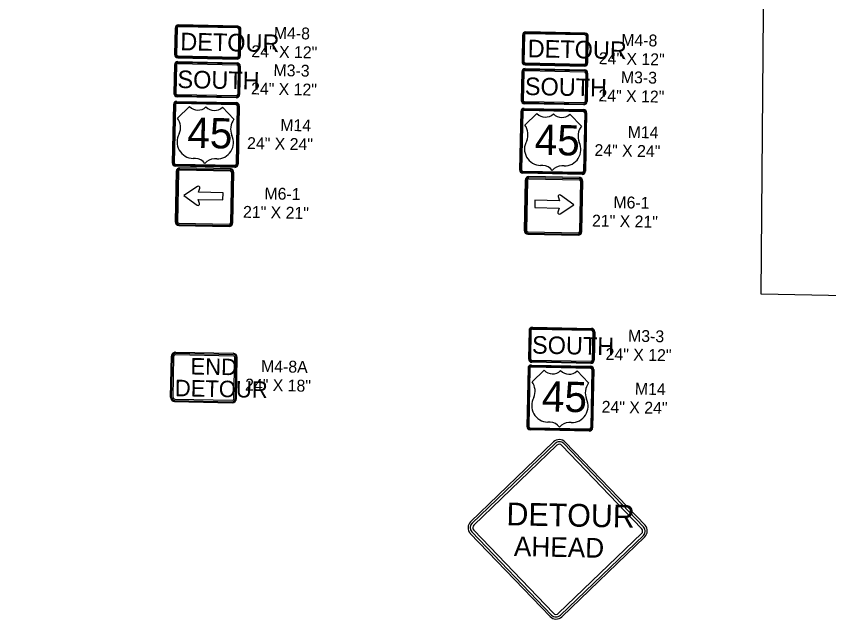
# Model space of a CAD drawing. Extents: x 331323 to 388339, y 121519 to 205315.
# Drawn here: x 371668 to 375372, y 129131 to 131903 of the extents above; entities that cross this region are included whole.
import ezdxf

# ---------------------------------------------------------------- set-up
doc = ezdxf.new("R2010")
doc.units = 0
doc.layers.add('Level 21', color=7, linetype='Continuous')
doc.layers.add('P_SGN_Cell', color=7, linetype='Continuous')

msp = doc.modelspace()

# ---------------------------------------------------------------- linework, layer by layer
at = {"layer": 'Level 21'}
msp.add_lwpolyline([(387110, 131789), (379629.8, 131947), (379608.6, 129130.6), (378253.9, 129142.3), (378276.4, 129801.4), (377067.3, 129844.4), (377063.5, 130597.8), (375063.3, 130636.2), (375076, 132102.1), (370942.7, 132184.5)], dxfattribs=at)
at = {"layer": 'P_SGN_Cell'}
for p, q in [((372404.1, 131696.1), (372674.3, 131690.7)), ((372404.1, 131687.4), (372674.1, 131681.9)), ((372404.2, 131692.4), (372674.2, 131686.9)), ((372389, 131681.4), (372386.4, 131551.4)), ((372392.8, 131681.3), (372390.1, 131551.4)), ((372397.8, 131681.2), (372395.1, 131551.3)), ((372680.2, 131675.5), (372677.6, 131545.6)), ((372685.2, 131675.4), (372682.6, 131545.5)), ((372689, 131675.4), (372686.3, 131545.4)), ((373972.8, 131649.5), (373970.2, 131519.5)), ((373976.5, 131649.4), (373973.9, 131519.5)), ((373981.5, 131649.3), (373978.9, 131519.4)), ((373987.9, 131664.2), (374258, 131658.8)), ((373987.9, 131655.5), (374257.8, 131650)), ((373988, 131660.5), (374257.9, 131655)), ((374264, 131643.7), (374261.3, 131513.7)), ((374269, 131643.6), (374266.3, 131513.6)), ((374272.7, 131643.5), (374270.1, 131513.5)), ((372671, 131530.7), (372401.1, 131536.1)), ((372671.1, 131534.5), (372401.2, 131539.9)), ((372671.2, 131539.5), (372401.3, 131544.9)), ((372384.4, 131500.3), (372379.1, 131234.5)), ((372388.2, 131500.2), (372382.8, 131234.4)), ((372393.2, 131500.1), (372387.8, 131234.3)), ((372399.5, 131515), (372669.7, 131509.5)), ((372399.6, 131506.2), (372669.5, 131500.8)), ((372399.7, 131511.2), (372669.6, 131505.8)), ((372443.1, 131503.6), (372443.1, 131503.6)), ((374254.8, 131498.8), (373984.8, 131504.2)), ((374254.9, 131502.6), (373984.9, 131508)), ((374255, 131507.6), (373985, 131513)), ((372403.2, 131438.4), (372457.9, 131490.9)), ((372607.8, 131487.9), (372660.3, 131433.2)), ((372675.6, 131494.4), (372670.3, 131228.7)), ((372680.6, 131494.3), (372675.3, 131228.6)), ((372684.4, 131494.2), (372679, 131228.5)), ((373968.2, 131468.4), (373962.8, 131202.6)), ((373971.9, 131468.3), (373966.6, 131202.6)), ((373976.9, 131468.2), (373971.6, 131202.5)), ((373983.3, 131483.1), (374253.4, 131477.6)), ((373983.3, 131474.3), (374253.3, 131468.9)), ((373983.4, 131479.3), (374253.4, 131473.9)), ((374026.8, 131471.7), (374026.8, 131471.7)), ((374259.4, 131462.5), (374254, 131196.8)), ((374264.4, 131462.4), (374259, 131196.7)), ((374268.1, 131462.3), (374262.8, 131196.6)), ((373987, 131406.5), (374041.6, 131459)), ((374191.6, 131456), (374244.1, 131401.3)), ((372485.3, 131254.6), (372474.5, 131254.8)), ((372581.7, 131252.6), (372571, 131252.8)), ((372663.7, 131213.8), (372393.8, 131219.2)), ((372663.8, 131217.5), (372393.9, 131223)), ((372663.9, 131222.5), (372394, 131228)), ((372413.8, 131202.5), (372643.4, 131197.9)), ((372413.9, 131208), (372643.5, 131203.4)), ((372643.6, 131207.7), (372414, 131212.4)), ((374069, 131222.7), (374058.3, 131222.9)), ((374165.4, 131220.7), (374154.7, 131220.9)), ((372397.2, 131196.3), (372392.6, 130966.6)), ((372401.6, 131196.2), (372397, 130966.5)), ((372407.1, 131196.1), (372402.5, 130966.4)), ((372649.8, 131191.2), (372645.2, 130961.6)), ((372655.3, 131191.1), (372650.7, 130961.4)), ((372655.1, 130961.4), (372659.7, 131191)), ((374247.5, 131181.9), (373977.5, 131187.3)), ((374247.6, 131185.6), (373977.6, 131191.1)), ((374247.7, 131190.6), (373977.7, 131196.1)), ((374004.9, 131168.1), (374234.6, 131163.5)), ((374234.7, 131167.9), (374005, 131172.5)), ((372494.6, 131127.4), (372431.9, 131086.1)), ((373988.3, 131156.4), (373983.7, 130926.8)), ((373992.7, 131156.3), (373988, 130926.7)), ((373998.1, 131156.2), (373993.5, 130926.6)), ((374004.8, 131162.7), (374234.5, 131158)), ((374240.9, 131151.3), (374236.3, 130921.7)), ((374246.4, 131151.2), (374241.7, 130921.6)), ((374246.1, 130921.5), (374250.7, 131151.1)), ((372498.4, 131101.1), (372504.5, 131119.9)), ((372610.5, 131098.9), (372498.4, 131101.1)), ((372609.8, 131066.1), (372610.5, 131098.9)), ((372431.9, 131086.1), (372492.9, 131042.2)), ((372503.1, 131049.3), (372497.8, 131068.3)), ((372497.8, 131068.3), (372609.8, 131066.1)), ((374032, 131064.1), (374031.3, 131031.2)), ((374144, 131061.8), (374032, 131064.1)), ((374138.7, 131080.8), (374144, 131061.8)), ((374209.9, 131044.1), (374148.9, 131087.9)), ((374031.3, 131031.2), (374143.4, 131029)), ((374143.4, 131029), (374137.3, 131010.2)), ((374147.2, 131002.7), (374209.9, 131044.1)), ((372408.7, 130949.9), (372638.3, 130945.3)), ((372408.8, 130954.3), (372638.4, 130949.7)), ((372408.9, 130959.7), (372638.5, 130955.1)), ((373999.7, 130910.1), (374229.4, 130905.4)), ((373999.8, 130914.4), (374229.5, 130909.8)), ((373999.9, 130919.9), (374229.6, 130915.3)), ((374005.5, 130471.5), (374002.9, 130341.5)), ((374009.3, 130471.4), (374006.7, 130341.4)), ((374014.3, 130471.3), (374011.7, 130341.3)), ((374020.6, 130486.2), (374290.8, 130480.7)), ((374020.7, 130477.4), (374290.6, 130472)), ((374020.8, 130482.4), (374290.7, 130477)), ((374296.7, 130465.6), (374294.1, 130335.6)), ((374301.7, 130465.5), (374299.1, 130335.5)), ((374305.5, 130465.4), (374302.8, 130335.5)), ((372371.5, 130166.6), (372375.3, 130354)), ((372376.2, 130166.5), (372380, 130353.9)), ((372382.5, 130166.3), (372386.2, 130353.8)), ((372394.2, 130361.4), (372656.7, 130356.2)), ((372394.3, 130367.7), (372656.8, 130362.4)), ((372394.4, 130372.4), (372656.9, 130367.1)), ((372660.5, 130160.7), (372664.3, 130348.2)), ((372666.8, 130160.6), (372670.6, 130348.1)), ((372671.5, 130160.5), (372675.2, 130348)), ((374016.1, 130313.8), (374286.3, 130308.3)), ((374287.5, 130320.8), (374017.6, 130326.2)), ((374287.6, 130324.5), (374017.7, 130329.9)), ((374287.7, 130329.5), (374017.8, 130334.9)), ((374001, 130299.1), (373995.7, 130033.3)), ((374004.8, 130299), (373999.4, 130033.2)), ((374009.8, 130298.9), (374004.4, 130033.1)), ((374016.1, 130305), (374286.1, 130299.6)), ((374016.2, 130310), (374286.2, 130304.6)), ((374019.8, 130237.2), (374074.4, 130289.7)), ((374059.7, 130302.4), (374059.7, 130302.4)), ((374059.7, 130302.4), (374059.7, 130302.4)), ((374224.4, 130286.7), (374276.9, 130232)), ((374292.2, 130293.2), (374286.9, 130027.5)), ((374297.2, 130293.1), (374291.9, 130027.4)), ((374301, 130293), (374295.6, 130027.3)), ((372389.9, 130147.4), (372652.4, 130142.1)), ((372390, 130152.1), (372652.4, 130146.8)), ((372390.1, 130158.4), (372652.6, 130153.1)), ((374101.8, 130053.4), (374091.1, 130053.6)), ((374280.4, 130016.3), (374010.4, 130021.8)), ((374280.3, 130012.6), (374010.4, 130018)), ((374280.5, 130021.3), (374010.5, 130026.8)), ((374198.3, 130051.4), (374187.5, 130051.6))]:
    msp.add_line(p, q, dxfattribs=at)
for points in [[(372392.1, 131848.6), (372389.7, 131728.6)], [(372395.9, 131848.5), (372393.5, 131728.5)], [(372400.9, 131848.4), (372398.5, 131728.4)], [(372677.2, 131849.1), (372407.3, 131854.5)], [(372677.4, 131857.8), (372407.4, 131863.2)], [(372677.3, 131854.1), (372407.4, 131859.5)], [(372680.9, 131722.7), (372683.3, 131842.7)], [(372685.9, 131722.6), (372688.3, 131842.6)], [(372689.7, 131722.5), (372692.1, 131842.5)], [(374261.1, 131825.9), (373991.2, 131831.3)], [(373975.9, 131816.7), (373973.5, 131696.7)], [(373979.6, 131816.6), (373977.2, 131696.6)], [(373984.6, 131816.5), (373982.2, 131696.5)], [(374261, 131817.2), (373991, 131822.6)], [(374261.1, 131822.2), (373991.1, 131827.6)], [(374264.7, 131690.8), (374267.1, 131810.8)], [(374269.7, 131690.7), (374272.1, 131810.7)], [(374273.4, 131690.6), (374275.8, 131810.6)], [(372404.6, 131722), (372674.5, 131716.6)], [(372404.4, 131713.3), (372674.4, 131707.8)], [(372404.5, 131717), (372674.4, 131711.6)], [(373988.2, 131685.1), (374258.2, 131679.7)], [(373988.3, 131690.1), (374258.3, 131684.7)], [(373988.2, 131681.4), (374258.1, 131675.9)], [(374117.6, 129963.4), (373739, 129599.7)], [(374124.2, 129956.5), (373745.6, 129592.9)], [(374132.5, 129948), (373753.9, 129584.3)], [(374518.9, 129568.9), (374155.2, 129947.5)], [(374527.5, 129577.1), (374163.8, 129955.7)], [(374534.3, 129583.7), (374170.7, 129962.3)], [(373737.9, 129546.7), (374101.6, 129168.1)], [(373744.8, 129553.3), (374108.5, 129174.7)], [(373753.4, 129561.5), (374117.1, 129182.9)], [(374140.1, 129182.8), (374518.6, 129546.3)], [(374148.4, 129174.2), (374526.9, 129537.7)], [(374155, 129167.3), (374533.4, 129530.9)]]:
    msp.add_lwpolyline(points, dxfattribs=at)
for centre, radius, start, end in [((372407.1, 131848.3), 15, 88.8468, 178.8468), ((372407.1, 131848.3), 11.2, 88.8468, 178.8468), ((372407.1, 131848.3), 6.25, 88.8468, 178.8468), ((372407.1, 131848.3), 6.25, 88.8468, 96.1883), ((372677.1, 131842.8), 6.25, 358.8468, 88.8468), ((372677.1, 131842.8), 11.2, 358.8468, 88.8468), ((372677.1, 131842.8), 15, 358.8468, 88.8468), ((373990.9, 131816.4), 15, 88.8468, 178.8468), ((373990.9, 131816.4), 11.2, 88.8468, 178.8468), ((373990.9, 131816.4), 6.25, 88.8468, 178.8468), ((373990.9, 131816.4), 6.25, 88.8468, 96.1883), ((374260.8, 131810.9), 6.25, 358.8468, 88.8468), ((374260.8, 131810.9), 15, 358.8468, 88.8468), ((374260.8, 131810.9), 11.2, 358.8468, 88.8468), ((372404.7, 131728.3), 15, 178.8468, 268.8468), ((372404.7, 131728.3), 11.2, 178.8468, 268.8468), ((372404.7, 131728.3), 6.25, 178.8468, 268.8468), ((372674.7, 131722.8), 11.2, 268.8468, 358.8468), ((372674.7, 131722.8), 15, 268.8468, 358.8468), ((372674.7, 131722.8), 6.25, 268.8468, 358.8468), ((372404, 131681.1), 15, 89.6119, 178.8462), ((372404, 131681.1), 11.2, 88.8462, 178.8462), ((372404, 131681.1), 6.25, 88.8462, 178.8462), ((372674, 131675.7), 11.2, 358.8462, 88.8462), ((372674, 131675.7), 15, 358.8462, 88.8462), ((373988.5, 131696.4), 15, 178.8468, 268.8468), ((373988.5, 131696.4), 11.2, 178.8468, 268.8468), ((373988.5, 131696.4), 6.25, 178.8468, 268.8468), ((374258.4, 131690.9), 15, 268.8468, 358.8468), ((374258.4, 131690.9), 11.2, 268.8468, 358.8468), ((374258.4, 131690.9), 6.25, 268.8468, 358.8468), ((372674, 131675.7), 6.25, 358.8462, 88.8462), ((373987.8, 131649.2), 15, 89.6119, 178.8462), ((373987.8, 131649.2), 11.2, 88.8462, 178.8462), ((373987.8, 131649.2), 6.25, 88.8462, 178.8462), ((374257.7, 131643.8), 6.25, 358.8462, 88.8462), ((374257.7, 131643.8), 11.2, 358.8462, 88.8462), ((374257.7, 131643.8), 15, 358.8462, 88.8462), ((372401.4, 131551.1), 15, 178.8462, 268.8462), ((372401.4, 131551.1), 11.2, 178.8462, 268.8462), ((372401.4, 131551.1), 6.25, 178.8462, 268.8462), ((372671.3, 131545.7), 15, 268.8462, 358.8462), ((372671.3, 131545.7), 11.2, 268.8462, 358.8462), ((372671.3, 131545.7), 6.25, 268.8462, 358.8462), ((372399.4, 131500), 15, 89.6119, 178.8462), ((372399.4, 131500), 11.2, 88.8462, 178.8462), ((372399.4, 131500), 6.25, 88.8462, 178.8462), ((372669.4, 131494.5), 6.25, 358.8462, 88.8462), ((372669.4, 131494.5), 11.2, 358.8462, 88.8462), ((372669.4, 131494.5), 15, 358.8462, 88.8462), ((373985.1, 131519.2), 15, 178.8462, 268.8462), ((373985.1, 131519.2), 11.2, 178.8462, 268.8462), ((373985.1, 131519.2), 6.25, 178.8462, 268.8462), ((374255.1, 131513.8), 15, 268.8462, 358.8462), ((374255.1, 131513.8), 11.2, 268.8462, 358.8462), ((374255.1, 131513.8), 6.25, 268.8462, 358.8462), ((372496.1, 131528.4), 53.6, 224.4191, 313.2734), ((372571.1, 131526.9), 53.6, 224.4191, 313.2734), ((373983.2, 131468.1), 15, 89.6119, 178.8462), ((373983.2, 131468.1), 11.2, 88.8462, 178.8462), ((373983.2, 131468.1), 6.25, 88.8462, 178.8462), ((374253.1, 131462.6), 6.25, 358.8462, 88.8462), ((374253.1, 131462.6), 15, 358.8462, 88.8462), ((374253.1, 131462.6), 11.2, 358.8462, 88.8462), ((372341.6, 131395.6), 75, 337.7159, 34.7982), ((372720.3, 131388.2), 75, 143.1143, 201.9873), ((374079.9, 131496.5), 53.6, 224.4191, 313.2734), ((374154.9, 131495), 53.6, 224.4191, 313.2734), ((373925.4, 131363.7), 75, 337.7159, 34.7982), ((374304.1, 131356.3), 75, 143.1143, 201.9873), ((372476, 131329.8), 75, 150.0981, 268.8463), ((372583.2, 131327.6), 75, 268.8462, 25.6928), ((374059.8, 131297.9), 75, 150.0981, 268.8463), ((374166.9, 131295.7), 75, 268.8462, 25.6928), ((372483.8, 131200.3), 54.2, 36.0584, 88.5039), ((372570.2, 131198.6), 54.2, 89.1885, 141.634), ((372394.1, 131234.2), 15, 178.8462, 268.8462), ((372394.1, 131234.2), 11.2, 178.8462, 268.8462), ((372394.1, 131234.2), 6.25, 178.8462, 268.8462), ((372413.6, 131195.9), 16.4, 88.8468, 178.8468), ((372413.6, 131195.9), 12, 88.8468, 178.8468), ((372413.6, 131195.9), 6.56, 88.8468, 178.8468), ((372643.3, 131191.3), 12, 358.8468, 88.8468), ((372643.3, 131191.3), 16.4, 59.4503, 88.8468), ((372643.3, 131191.3), 16.4, 358.8468, 88.8468), ((372664, 131228.8), 15, 268.8462, 358.8462), ((372664, 131228.8), 11.2, 268.8462, 358.8462), ((372664, 131228.8), 6.25, 268.8462, 358.8462), ((373977.8, 131202.3), 15, 178.8462, 268.8462), ((373977.8, 131202.3), 11.2, 178.8462, 268.8462), ((373977.8, 131202.3), 6.25, 178.8462, 268.8462), ((374067.6, 131168.5), 54.2, 36.0584, 88.5039), ((374153.9, 131166.7), 54.2, 89.1885, 141.634), ((372643.3, 131191.3), 6.56, 358.8468, 88.8468), ((374004.7, 131156.1), 16.4, 88.8468, 178.8468), ((374004.7, 131156.1), 12, 88.8468, 178.8468), ((374234.3, 131151.5), 16.4, 59.4503, 88.8468), ((374234.3, 131151.5), 16.4, 358.8468, 88.8468), ((374247.8, 131196.9), 15, 268.8462, 358.8462), ((374247.8, 131196.9), 11.2, 268.8462, 358.8462), ((374247.8, 131196.9), 6.25, 268.8462, 358.8462), ((372498.3, 131121.9), 6.56, 342.0442, 123.3765), ((374004.7, 131156.1), 6.56, 88.8468, 178.8468), ((374234.3, 131151.5), 6.56, 358.8468, 88.8468), ((374234.3, 131151.5), 12, 358.8468, 88.8468), ((374145, 131082.6), 6.56, 54.3172, 195.6494), ((372496.8, 131047.6), 6.56, 234.3172, 15.6494), ((374143.5, 131008.2), 6.56, 162.0442, 303.3765), ((372409, 130966.3), 16.4, 178.8468, 268.8468), ((372409, 130966.3), 12, 178.8468, 268.8468), ((372409, 130966.3), 6.56, 178.8468, 268.8468), ((372638.7, 130961.7), 16.4, 268.8468, 358.8468), ((372638.7, 130961.7), 12, 268.8468, 358.8468), ((372638.7, 130961.7), 6.56, 268.8468, 358.8468), ((374000.1, 130926.5), 16.4, 178.8468, 268.8468), ((374000.1, 130926.5), 12, 178.8468, 268.8468), ((374000.1, 130926.5), 6.56, 178.8468, 268.8468), ((374229.7, 130921.8), 16.4, 268.8468, 358.8468), ((374229.7, 130921.8), 12, 268.8468, 358.8468), ((374229.7, 130921.8), 6.56, 268.8468, 358.8468), ((374020.5, 130471.2), 15, 89.6119, 178.8462), ((374020.5, 130471.2), 11.2, 88.8462, 178.8462), ((374020.5, 130471.2), 6.25, 88.8462, 178.8462), ((374290.5, 130465.7), 6.25, 358.8462, 88.8462), ((374290.5, 130465.7), 11.2, 358.8462, 88.8462), ((374290.5, 130465.7), 15, 358.8462, 88.8462), ((372394.1, 130353.6), 18.7, 88.8468, 178.8468), ((372394.1, 130353.6), 14.1, 88.8468, 178.8468), ((372394.1, 130353.6), 7.81, 88.8468, 178.8468), ((372394.1, 130353.6), 7.81, 88.8468, 97.6911), ((372656.5, 130348.4), 7.81, 358.8468, 88.8468), ((372656.5, 130348.4), 14.1, 358.8468, 88.8468), ((372656.5, 130348.4), 18.7, 358.8468, 88.8468), ((374016, 130298.8), 15, 89.6119, 178.8462), ((374017.9, 130341.2), 15, 178.8462, 268.8462), ((374017.9, 130341.2), 11.2, 178.8462, 268.8462), ((374017.9, 130341.2), 6.25, 178.8462, 268.8462), ((374287.9, 130335.8), 15, 268.8462, 358.8462), ((374287.9, 130335.8), 11.2, 268.8462, 358.8462), ((374287.9, 130335.8), 6.25, 268.8462, 358.8462), ((374016, 130298.8), 11.2, 88.8462, 178.8462), ((374016, 130298.8), 6.25, 88.8462, 178.8462), ((374112.7, 130327.2), 53.6, 224.4191, 313.2734), ((374187.7, 130325.7), 53.6, 224.4191, 313.2734), ((374286, 130293.3), 6.25, 358.8462, 88.8462), ((374286, 130293.3), 11.2, 358.8462, 88.8462), ((374286, 130293.3), 15, 358.8462, 88.8462), ((373958.2, 130194.4), 75, 337.7159, 34.7982), ((374336.9, 130187), 75, 143.1143, 201.9873), ((372390.3, 130166.2), 18.7, 178.8468, 268.8468), ((372390.3, 130166.2), 14.1, 178.8468, 268.8468), ((372390.3, 130166.2), 7.81, 178.8468, 268.8468), ((374092.6, 130128.6), 75, 150.0981, 268.8463), ((372652.7, 130160.9), 14.1, 268.8468, 358.8468), ((372652.7, 130160.9), 18.7, 268.8468, 358.8468), ((372652.7, 130160.9), 7.81, 268.8468, 358.8468), ((374199.8, 130126.4), 75, 268.8462, 25.6928), ((374100.4, 129999.2), 54.2, 36.0584, 88.5039), ((374010.7, 130033), 15, 178.8462, 268.8462), ((374010.7, 130033), 11.2, 178.8462, 268.8462), ((374010.7, 130033), 6.25, 178.8462, 268.8462), ((374186.8, 129997.4), 54.2, 89.1885, 141.634), ((374280.6, 130027.6), 15, 268.8462, 358.8462), ((374280.6, 130027.6), 11.2, 268.8462, 358.8462), ((374280.6, 130027.6), 6.25, 268.8462, 358.8462), ((374143.6, 129936.4), 37.5, 43.8449, 133.8468), ((374143.6, 129936.4), 28, 43.8449, 133.8468), ((374143.6, 129936.4), 16.1, 43.8449, 133.8468), ((373765, 129572.7), 37.5, 133.8468, 223.8468), ((373765, 129572.7), 28, 133.8468, 223.8468), ((373765, 129572.7), 16.1, 133.8468, 223.8468), ((374507.3, 129557.7), 28, 313.8468, 43.8468), ((374507.3, 129557.7), 37.5, 313.8468, 43.8468), ((374507.3, 129557.7), 16.1, 313.8468, 43.8468), ((374128.7, 129194.1), 37.5, 223.854, 314.4977), ((374128.7, 129194.1), 28, 223.854, 314.4977), ((374128.7, 129194.1), 16.1, 223.854, 314.4977)]:
    msp.add_arc(centre, radius, start, end, dxfattribs=at)

# ---------------------------------------------------------------- texts
for s, height, rotation, p in [('M4-8', 54, 358.8468, (372841.8, 131800.1)), ('DETOUR', 80, 358.8468, (372415.2, 131747.9)), ('DETOUR', 80, 358.8468, (373998.9, 131716)), ('M4-8', 54, 358.8468, (374425.5, 131768.2)), ('24" X 12"', 54, 358.8468, (372739.4, 131716.5)), ('24" X 12"', 54, 358.8468, (374323.2, 131684.6)), ('M3-3', 54, 358.8462, (372840.2, 131630.5)), ('SOUTH', 80, 358.8462, (372402.1, 131575.9)), ('M3-3', 54, 358.8462, (374423.9, 131598.6)), ('SOUTH', 80, 358.8462, (373985.9, 131544)), ('24" X 12"', 54, 358.8462, (372737.8, 131546.8)), ('24" X 12"', 54, 358.8462, (374321.6, 131514.9)), ('45', 138, 358.8462, (372446.6, 131303.7)), ('M14', 54, 358.8462, (372871.1, 131380.7)), ('45', 138, 358.8462, (374030.3, 131271.8)), ('M14', 54, 358.8462, (374454.8, 131348.8)), ('24" X 24"', 54, 358.8462, (372719.6, 131298)), ('24" X 24"', 54, 358.8462, (374303.4, 131266.1)), ('M6-1', 54, 358.8468, (372798.8, 131068.6)), ('M6-1', 54, 358.8468, (374389.8, 131028.7)), ('21" X 21"', 54, 358.8468, (372701.2, 130984.8)), ('21" X 21"', 54, 358.8468, (374292.2, 130945)), ('M3-3', 54, 358.8462, (374456.7, 130420.5)), ('SOUTH', 80, 358.8462, (374018.6, 130366)), ('24" X 12"', 54, 358.8462, (374354.3, 130336.9)), ('END', 75, 358.8468, (372461.6, 130271)), ('M4-8A', 54, 358.8468, (372783.4, 130282.1)), ('DETOUR', 75, 358.8468, (372390.2, 130172.1)), ('24" X 18"', 54, 358.8468, (372710.6, 130197.8)), ('45', 138, 358.8462, (374063.2, 130102.5)), ('M14', 54, 358.8462, (374487.6, 130179.5)), ('24" X 24"', 54, 358.8462, (374336.2, 130096.8)), ('DETOUR', 103.57, 358.8468, (373901.9, 129584)), ('AHEAD', 89.29, 358.8468, (373935.9, 129443.8))]:
    msp.add_text(s, height=height, rotation=rotation, dxfattribs=at).set_placement(p)

doc.saveas('drawing.dxf')
